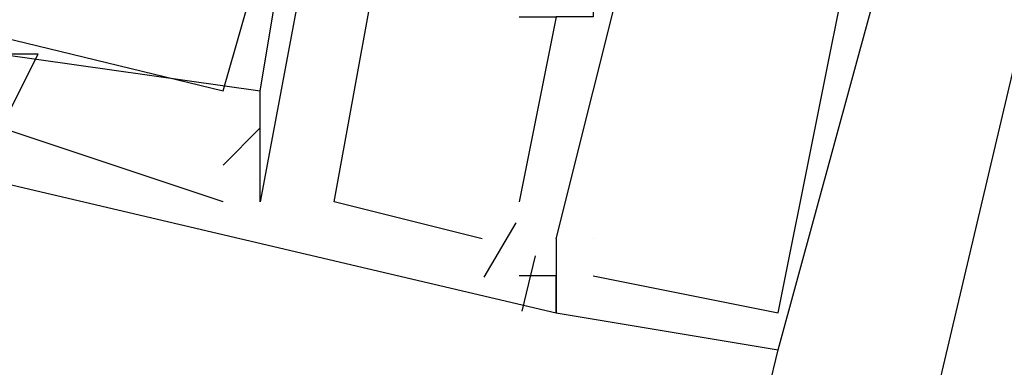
# Model space of a CAD drawing. Header units: feet. Extents: x -79 to 198, y -22 to 181.
# Tile 469 of 656: x 115.98 to 116.335, y 67.731 to 67.857. Entities that reach past the tile are written whole.
import ezdxf

# ---------------------------------------------------------------- set-up
doc = ezdxf.new("R2010")
doc.units = ezdxf.units.FT
doc.layers.add('A-LINEA', color=7, linetype='CONTINUOUS')

msp = doc.modelspace()

# ---------------------------------------------------------------- linework, layer by layer
at = {"layer": 'A-LINEA'}
for p, q in [((116.1067, 68.0044), (116.0667, 67.7911)), ((116.1067, 68.0044), (116.0667, 67.7911)), ((116.1067, 68.0044), (116.0667, 67.7911)), ((116.1067, 68.0044), (116.0667, 67.7911)), ((116.1067, 68.0044), (116.0667, 67.7911)), ((116.1067, 68.0044), (116.0667, 67.7911)), ((115.9867, 67.8444), (115.9867, 67.8444)), ((115.9867, 67.8444), (115.9867, 67.8444)), ((115.9867, 67.8444), (115.9867, 67.8444)), ((115.9867, 67.8444), (115.9867, 67.8444)), ((115.9867, 67.8444), (115.9867, 67.8444)), ((115.9867, 67.8444), (115.9867, 67.8444)), ((116.0533, 67.8311), (116.0533, 67.8311)), ((116.0533, 67.8311), (116.0533, 67.8311)), ((116.0533, 67.8311), (116.0533, 67.8311)), ((116.0533, 67.8311), (116.0533, 67.8311)), ((116.0533, 67.8311), (116.0533, 67.8311)), ((116.0533, 67.8311), (116.0533, 67.8311)), ((116.0667, 67.8311), (116.0667, 67.8311)), ((116.0667, 67.8311), (116.0667, 67.8311)), ((116.0667, 67.8311), (116.0667, 67.8311)), ((116.0667, 67.8311), (116.0667, 67.8311)), ((116.0667, 67.8311), (116.0667, 67.8311)), ((116.0667, 67.8311), (116.0667, 67.8311)), ((116.0667, 67.8311), (116.0667, 67.8311)), ((116.0667, 67.8311), (116.0667, 67.8311)), ((116.0667, 67.8311), (116.0667, 67.8311)), ((116.0667, 67.8311), (116.0667, 67.8311)), ((116.0667, 67.8311), (116.0667, 67.8311)), ((116.0667, 67.8311), (116.0667, 67.8311)), ((116.0667, 67.8178), (116.0533, 67.8044)), ((116.0667, 67.8178), (116.0533, 67.8044)), ((116.0667, 67.8178), (116.0533, 67.8044)), ((116.0667, 67.8178), (116.0533, 67.8044)), ((116.0667, 67.8178), (116.0533, 67.8044)), ((116.0667, 67.8178), (116.0533, 67.8044)), ((116.0667, 67.8178), (116.0667, 67.8178)), ((116.0667, 67.8178), (116.0667, 67.8178)), ((116.0667, 67.8178), (116.0667, 67.8178)), ((116.0667, 67.8178), (116.0667, 67.8178)), ((116.0667, 67.8178), (116.0667, 67.8178)), ((116.0667, 67.8178), (116.0667, 67.8178)), ((116.0533, 67.8044), (116.0533, 67.8044)), ((116.0533, 67.8044), (116.0533, 67.8044)), ((116.0533, 67.8044), (116.0533, 67.8044)), ((116.0533, 67.8044), (116.0533, 67.8044)), ((116.0533, 67.8044), (116.0533, 67.8044)), ((116.0533, 67.8044), (116.0533, 67.8044)), ((116.0533, 67.7911), (116.0533, 67.7911)), ((116.0533, 67.7911), (116.0533, 67.7911)), ((116.0533, 67.7911), (116.0533, 67.7911)), ((116.0533, 67.7911), (116.0533, 67.7911)), ((116.0533, 67.7911), (116.0533, 67.7911)), ((116.0533, 67.7911), (116.0533, 67.7911)), ((116.0667, 67.7911), (116.0667, 67.7911)), ((116.0667, 67.7911), (116.0667, 67.7911)), ((116.0667, 67.7911), (116.0667, 67.7911)), ((116.0667, 67.7911), (116.0667, 67.7911)), ((116.0667, 67.7911), (116.0667, 67.7911)), ((116.0667, 67.7911), (116.0667, 67.7911)), ((116.0667, 67.7911), (116.0667, 67.7911)), ((116.0667, 67.7911), (116.0667, 67.7911)), ((116.0667, 67.7911), (116.0667, 67.7911)), ((116.0667, 67.7911), (116.0667, 67.7911)), ((116.0667, 67.7911), (116.0667, 67.7911)), ((116.0667, 67.7911), (116.0667, 67.7911)), ((116.0933, 67.7911), (116.0933, 67.7911)), ((116.0933, 67.7911), (116.0933, 67.7911)), ((116.0933, 67.7911), (116.0933, 67.7911)), ((116.0933, 67.7911), (116.0933, 67.7911)), ((116.0933, 67.7911), (116.0933, 67.7911)), ((116.0933, 67.7911), (116.0933, 67.7911)), ((116.16, 67.7911), (116.16, 67.7911)), ((116.16, 67.7911), (116.16, 67.7911)), ((116.16, 67.7911), (116.16, 67.7911)), ((116.16, 67.7911), (116.16, 67.7911)), ((116.16, 67.7911), (116.16, 67.7911)), ((116.16, 67.7911), (116.16, 67.7911)), ((116.1588, 67.7835), (116.1472, 67.764)), ((116.1588, 67.7835), (116.1472, 67.764)), ((116.1588, 67.7835), (116.1472, 67.764)), ((116.1588, 67.7835), (116.1472, 67.764)), ((116.1588, 67.7835), (116.1472, 67.764)), ((116.1588, 67.7835), (116.1472, 67.764)), ((116.1467, 67.7778), (116.1467, 67.7778)), ((116.1467, 67.7778), (116.1467, 67.7778)), ((116.1467, 67.7778), (116.1467, 67.7778)), ((116.1467, 67.7778), (116.1467, 67.7778)), ((116.1467, 67.7778), (116.1467, 67.7778)), ((116.1467, 67.7778), (116.1467, 67.7778)), ((116.1733, 67.7778), (116.1733, 67.7778)), ((116.1733, 67.7778), (116.1733, 67.7778)), ((116.1733, 67.7778), (116.1733, 67.7778)), ((116.1733, 67.7778), (116.1733, 67.7778)), ((116.1733, 67.7778), (116.1733, 67.7778)), ((116.1733, 67.7778), (116.1733, 67.7778)), ((116.1733, 67.7778), (116.1733, 67.7778)), ((116.1733, 67.7778), (116.1733, 67.7778)), ((116.1733, 67.7778), (116.1733, 67.7778)), ((116.1733, 67.7778), (116.1733, 67.7778)), ((116.1733, 67.7778), (116.1733, 67.7778)), ((116.1733, 67.7778), (116.1733, 67.7778)), ((116.1867, 67.7778), (116.1867, 67.7778)), ((116.1867, 67.7778), (116.1867, 67.7778)), ((116.1867, 67.7778), (116.1867, 67.7778)), ((116.1867, 67.7778), (116.1867, 67.7778)), ((116.1867, 67.7778), (116.1867, 67.7778)), ((116.1867, 67.7778), (116.1867, 67.7778)), ((116.1867, 67.7778), (116.1867, 67.7778)), ((116.1867, 67.7778), (116.1867, 67.7778)), ((116.1867, 67.7778), (116.1867, 67.7778)), ((116.1867, 67.7778), (116.1867, 67.7778)), ((116.1867, 67.7778), (116.1867, 67.7778)), ((116.1867, 67.7778), (116.1867, 67.7778)), ((116.1657, 67.7717), (116.1609, 67.7517)), ((116.1657, 67.7717), (116.1609, 67.7517)), ((116.1657, 67.7717), (116.1609, 67.7517)), ((116.1657, 67.7717), (116.1609, 67.7517)), ((116.1657, 67.7717), (116.1609, 67.7517)), ((116.1657, 67.7717), (116.1609, 67.7517)), ((116.16, 67.7644), (116.16, 67.7644)), ((116.16, 67.7644), (116.16, 67.7644)), ((116.16, 67.7644), (116.16, 67.7644)), ((116.16, 67.7644), (116.16, 67.7644)), ((116.16, 67.7644), (116.16, 67.7644)), ((116.16, 67.7644), (116.16, 67.7644)), ((116.1733, 67.7644), (116.1733, 67.7644)), ((116.1733, 67.7644), (116.1733, 67.7644)), ((116.1733, 67.7644), (116.1733, 67.7644)), ((116.1733, 67.7644), (116.1733, 67.7644)), ((116.1733, 67.7644), (116.1733, 67.7644)), ((116.1733, 67.7644), (116.1733, 67.7644)), ((116.1867, 67.7644), (116.1867, 67.7644)), ((116.1867, 67.7644), (116.1867, 67.7644)), ((116.1867, 67.7644), (116.1867, 67.7644)), ((116.1867, 67.7644), (116.1867, 67.7644)), ((116.1867, 67.7644), (116.1867, 67.7644)), ((116.1867, 67.7644), (116.1867, 67.7644)), ((116.1733, 67.7511), (116.1733, 67.7511)), ((116.1733, 67.7511), (116.1733, 67.7511)), ((116.1733, 67.7511), (116.1733, 67.7511)), ((116.1733, 67.7511), (116.1733, 67.7511)), ((116.1733, 67.7511), (116.1733, 67.7511)), ((116.1733, 67.7511), (116.1733, 67.7511)), ((116.1733, 67.7511), (116.1733, 67.7511)), ((116.1733, 67.7511), (116.1733, 67.7511)), ((116.1733, 67.7511), (116.1733, 67.7511)), ((116.1733, 67.7511), (116.1733, 67.7511)), ((116.1733, 67.7511), (116.1733, 67.7511)), ((116.1733, 67.7511), (116.1733, 67.7511)), ((116.2533, 67.7511), (116.2533, 67.7511)), ((116.2533, 67.7511), (116.2533, 67.7511)), ((116.2533, 67.7511), (116.2533, 67.7511)), ((116.2533, 67.7511), (116.2533, 67.7511)), ((116.2533, 67.7511), (116.2533, 67.7511)), ((116.2533, 67.7511), (116.2533, 67.7511)), ((114.6133, 60.8044), (116.2533, 67.7378)), ((114.6133, 60.8044), (116.2533, 67.7378)), ((116.2533, 67.7378), (116.2533, 67.7378)), ((116.2533, 67.7378), (116.2533, 67.7378)), ((116.2533, 67.7378), (116.2533, 67.7378)), ((116.2533, 67.7378), (116.2533, 67.7378)), ((116.2533, 67.7378), (116.2533, 67.7378)), ((116.2533, 67.7378), (116.2533, 67.7378))]:
    msp.add_line(p, q, dxfattribs=at)
for points in [[(117.0933, 59.0178), (114.4, 59.6578), (118.2, 75.6978), (122, 91.7511), (124.68, 91.1111)], [(117.0933, 59.0178), (114.4, 59.6578), (118.2, 75.6978), (122, 91.7511), (124.68, 91.1111)], [(115.5467, 68.0711), (115.5333, 68.0711), (115.4933, 67.9111), (116.1733, 67.7511), (116.1733, 67.7644), (116.16, 67.7644)], [(115.5467, 68.0711), (115.5333, 68.0711), (115.4933, 67.9111), (116.1733, 67.7511), (116.1733, 67.7644), (116.16, 67.7644)], [(115.5467, 68.0711), (115.5333, 68.0711), (115.4933, 67.9111), (116.1733, 67.7511), (116.1733, 67.7644), (116.16, 67.7644)], [(115.5467, 68.0711), (115.5333, 68.0711), (115.4933, 67.9111), (116.1733, 67.7511), (116.1733, 67.7644), (116.16, 67.7644)], [(115.5467, 68.0711), (115.5333, 68.0711), (115.4933, 67.9111), (116.1733, 67.7511), (116.1733, 67.7644), (116.16, 67.7644)], [(115.5467, 68.0711), (115.5333, 68.0711), (115.4933, 67.9111), (116.1733, 67.7511), (116.1733, 67.7644), (116.16, 67.7644)], [(115.5333, 67.9244), (115.52, 67.9244), (115.52, 67.9378), (115.5467, 67.9378), (115.5733, 68.0311), (115.5733, 68.0444), (115.56, 67.9511), (116.0533, 67.8311), (116.08, 67.9244), (116.08, 67.9244), (116.0933, 67.9111)], [(115.5333, 67.9244), (115.52, 67.9244), (115.52, 67.9378), (115.5467, 67.9378), (115.5733, 68.0311), (115.5733, 68.0444), (115.56, 67.9511), (116.0533, 67.8311), (116.08, 67.9244), (116.08, 67.9244), (116.0933, 67.9111)], [(115.5333, 67.9244), (115.52, 67.9244), (115.52, 67.9378), (115.5467, 67.9378), (115.5733, 68.0311), (115.5733, 68.0444), (115.56, 67.9511), (116.0533, 67.8311), (116.08, 67.9244), (116.08, 67.9244), (116.0933, 67.9111)], [(115.5333, 67.9244), (115.52, 67.9244), (115.52, 67.9378), (115.5467, 67.9378), (115.5733, 68.0311), (115.5733, 68.0444), (115.56, 67.9511), (116.0533, 67.8311), (116.08, 67.9244), (116.08, 67.9244), (116.0933, 67.9111)], [(115.5333, 67.9244), (115.52, 67.9244), (115.52, 67.9378), (115.5467, 67.9378), (115.5733, 68.0311), (115.5733, 68.0444), (115.56, 67.9511), (116.0533, 67.8311), (116.08, 67.9244), (116.08, 67.9244), (116.0933, 67.9111)], [(115.5333, 67.9244), (115.52, 67.9244), (115.52, 67.9378), (115.5467, 67.9378), (115.5733, 68.0311), (115.5733, 68.0444), (115.56, 67.9511), (116.0533, 67.8311), (116.08, 67.9244), (116.08, 67.9244), (116.0933, 67.9111)], [(115.56, 67.9244), (115.56, 67.9378), (115.96, 67.8444), (115.96, 67.8311), (115.9733, 67.8311), (115.96, 67.8311), (115.9733, 67.8444), (116.0667, 67.8311)], [(115.56, 67.9244), (115.56, 67.9378), (115.96, 67.8444), (115.96, 67.8311), (115.9733, 67.8311), (115.96, 67.8311), (115.9733, 67.8444), (116.0667, 67.8311)], [(115.56, 67.9244), (115.56, 67.9378), (115.96, 67.8444), (115.96, 67.8311), (115.9733, 67.8311), (115.96, 67.8311), (115.9733, 67.8444), (116.0667, 67.8311)], [(115.56, 67.9244), (115.56, 67.9378), (115.96, 67.8444), (115.96, 67.8311), (115.9733, 67.8311), (115.96, 67.8311), (115.9733, 67.8444), (116.0667, 67.8311)], [(115.56, 67.9244), (115.56, 67.9378), (115.96, 67.8444), (115.96, 67.8311), (115.9733, 67.8311), (115.96, 67.8311), (115.9733, 67.8444), (116.0667, 67.8311)], [(115.56, 67.9244), (115.56, 67.9378), (115.96, 67.8444), (115.96, 67.8311), (115.9733, 67.8311), (115.96, 67.8311), (115.9733, 67.8444), (116.0667, 67.8311)], [(116.1467, 67.7778), (116.0933, 67.7911), (116.12, 67.9378)], [(116.1467, 67.7778), (116.0933, 67.7911), (116.12, 67.9378)], [(116.1467, 67.7778), (116.0933, 67.7911), (116.12, 67.9378)], [(116.1467, 67.7778), (116.0933, 67.7911), (116.12, 67.9378)], [(116.1467, 67.7778), (116.0933, 67.7911), (116.12, 67.9378)], [(116.1467, 67.7778), (116.0933, 67.7911), (116.12, 67.9378)], [(116.0667, 67.7911), (116.0667, 67.8311), (116.08, 67.9111)], [(116.0667, 67.7911), (116.0667, 67.8311), (116.08, 67.9111)], [(116.0667, 67.7911), (116.0667, 67.8311), (116.08, 67.9111)], [(116.0667, 67.7911), (116.0667, 67.8311), (116.08, 67.9111)], [(116.0667, 67.7911), (116.0667, 67.8311), (116.08, 67.9111)], [(116.0667, 67.7911), (116.0667, 67.8311), (116.08, 67.9111)], [(116.1867, 67.7644), (116.2533, 67.7511), (116.2533, 67.7511), (116.28, 67.8844), (116.28, 67.8844), (116.2267, 67.8978), (116.2267, 67.8978), (116.2267, 67.8978), (116.2267, 67.8978), (116.2133, 67.8978), (116.2133, 67.8978)], [(116.1867, 67.7644), (116.2533, 67.7511), (116.2533, 67.7511), (116.28, 67.8844), (116.28, 67.8844), (116.2267, 67.8978), (116.2267, 67.8978), (116.2267, 67.8978), (116.2267, 67.8978), (116.2133, 67.8978), (116.2133, 67.8978)], [(116.1867, 67.7644), (116.2533, 67.7511), (116.2533, 67.7511), (116.28, 67.8844), (116.28, 67.8844), (116.2267, 67.8978), (116.2267, 67.8978), (116.2267, 67.8978), (116.2267, 67.8978), (116.2133, 67.8978), (116.2133, 67.8978)], [(116.1867, 67.7644), (116.2533, 67.7511), (116.2533, 67.7511), (116.28, 67.8844), (116.28, 67.8844), (116.2267, 67.8978), (116.2267, 67.8978), (116.2267, 67.8978), (116.2267, 67.8978), (116.2133, 67.8978), (116.2133, 67.8978)], [(116.1867, 67.7644), (116.2533, 67.7511), (116.2533, 67.7511), (116.28, 67.8844), (116.28, 67.8844), (116.2267, 67.8978), (116.2267, 67.8978), (116.2267, 67.8978), (116.2267, 67.8978), (116.2133, 67.8978), (116.2133, 67.8978)], [(116.1867, 67.7644), (116.2533, 67.7511), (116.2533, 67.7511), (116.28, 67.8844), (116.28, 67.8844), (116.2267, 67.8978), (116.2267, 67.8978), (116.2267, 67.8978), (116.2267, 67.8978), (116.2133, 67.8978), (116.2133, 67.8978)], [(116.1733, 67.7778), (116.2, 67.8844), (116.1867, 67.8844), (116.1867, 67.8711), (116.1867, 67.8578), (116.1733, 67.8578)], [(116.1733, 67.7778), (116.1733, 67.7511), (116.2533, 67.7378), (116.2533, 67.7378), (116.2933, 67.8844)], [(116.1733, 67.7778), (116.2, 67.8844), (116.1867, 67.8844), (116.1867, 67.8711), (116.1867, 67.8578), (116.1733, 67.8578)], [(116.1733, 67.7778), (116.1733, 67.7511), (116.2533, 67.7378), (116.2533, 67.7378), (116.2933, 67.8844)], [(116.1733, 67.7778), (116.2, 67.8844), (116.1867, 67.8844), (116.1867, 67.8711), (116.1867, 67.8578), (116.1733, 67.8578)], [(116.1733, 67.7778), (116.1733, 67.7511), (116.2533, 67.7378), (116.2533, 67.7378), (116.2933, 67.8844)], [(116.1733, 67.7778), (116.2, 67.8844), (116.1867, 67.8844), (116.1867, 67.8711), (116.1867, 67.8578), (116.1733, 67.8578)], [(116.1733, 67.7778), (116.1733, 67.7511), (116.2533, 67.7378), (116.2533, 67.7378), (116.2933, 67.8844)], [(116.1733, 67.7778), (116.2, 67.8844), (116.1867, 67.8844), (116.1867, 67.8711), (116.1867, 67.8578), (116.1733, 67.8578)], [(116.1733, 67.7778), (116.1733, 67.7511), (116.2533, 67.7378), (116.2533, 67.7378), (116.2933, 67.8844)], [(116.1733, 67.7778), (116.2, 67.8844), (116.1867, 67.8844), (116.1867, 67.8711), (116.1867, 67.8578), (116.1733, 67.8578)], [(116.1733, 67.7778), (116.1733, 67.7511), (116.2533, 67.7378), (116.2533, 67.7378), (116.2933, 67.8844)], [(116.16, 67.8578), (116.1733, 67.8578), (116.16, 67.7911)], [(116.16, 67.8578), (116.1733, 67.8578), (116.16, 67.7911)], [(116.16, 67.8578), (116.1733, 67.8578), (116.16, 67.7911)], [(116.16, 67.8578), (116.1733, 67.8578), (116.16, 67.7911)], [(116.16, 67.8578), (116.1733, 67.8578), (116.16, 67.7911)], [(116.16, 67.8578), (116.1733, 67.8578), (116.16, 67.7911)], [(116.0533, 67.7911), (115.9733, 67.8178), (115.9867, 67.8444), (115.9733, 67.8444), (115.96, 67.8311)], [(116.0533, 67.7911), (115.9733, 67.8178), (115.9867, 67.8444), (115.9733, 67.8444), (115.96, 67.8311)], [(116.0533, 67.7911), (115.9733, 67.8178), (115.9867, 67.8444), (115.9733, 67.8444), (115.96, 67.8311)], [(116.0533, 67.7911), (115.9733, 67.8178), (115.9867, 67.8444), (115.9733, 67.8444), (115.96, 67.8311)], [(116.0533, 67.7911), (115.9733, 67.8178), (115.9867, 67.8444), (115.9733, 67.8444), (115.96, 67.8311)], [(116.0533, 67.7911), (115.9733, 67.8178), (115.9867, 67.8444), (115.9733, 67.8444), (115.96, 67.8311)]]:
    msp.add_lwpolyline(points, dxfattribs=at)

doc.saveas('drawing.dxf')
